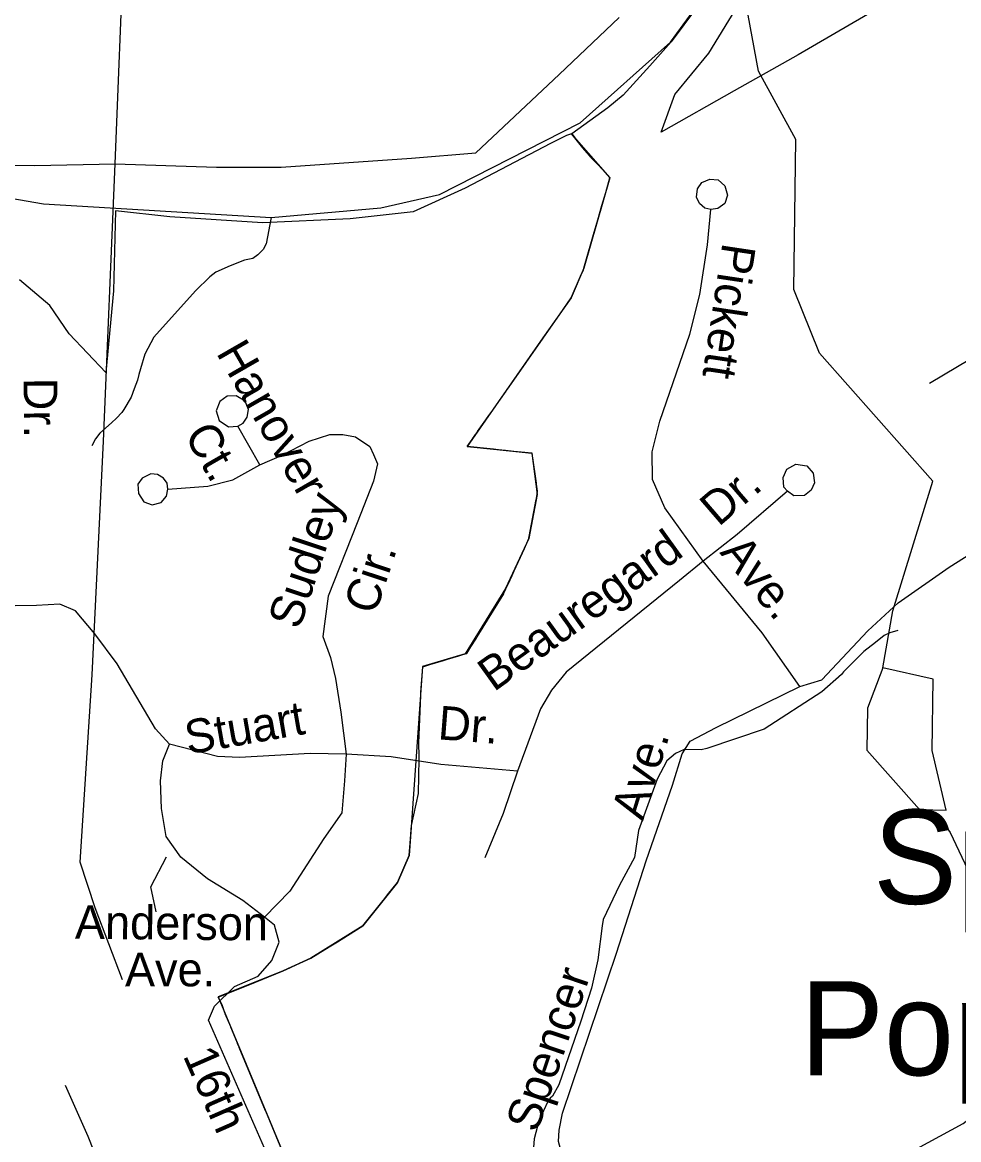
# Model space of a CAD drawing. Extents: x 1473865 to 1648260, y 639067 to 773536.
# Drawn here: x 1568001 to 1570639, y 707279 to 710426 of the extents above; entities that cross this region are included whole.
import ezdxf

# ---------------------------------------------------------------- set-up
doc = ezdxf.new("R2010")
doc.units = 0
for name, color, linetype in [('Exist Boundary Political City Limit New', 7, 'Continuous'), ('Exist Civil Demographics City Label', 7, 'Continuous'), ('Exist Hydrographic Creek Single Shore', 7, 'Continuous'), ('Exist Hydrographic Misc Water Feature', 7, 'Continuous'), ('Exist Hydrographic Pond Under 1500 Sq Ft', 7, 'Continuous'), ('Exist Road Non-System Type 51', 7, 'Continuous'), ('Exist Road Non-System Type 51 Label', 7, 'Continuous'), ('Exist Utilities Electrical Transmission Line', 7, 'Continuous'), ('Map Preparation Boundary City Limit Buffer Line', 7, 'Continuous')]:
    doc.layers.add(name, color=color, linetype=linetype)

msp = doc.modelspace()

# ---------------------------------------------------------------- linework, layer by layer
at = {"layer": 'Exist Boundary Political City Limit New'}
msp.add_line((1569580.5, 710073), (1569561, 710096.4), dxfattribs=at)
for points in [[(1570474, 710502.8), (1570186.1, 710334.6), (1570006.4, 710233.2), (1569801.1, 710116.8), (1569839.1, 710222.8), (1569934.8, 710339.6), (1570019.6, 710477.6)], [(1569902.9, 710470.6), (1569828.5, 710371.4), (1569768.4, 710304.2), (1569693.8, 710221.3), (1569650.4, 710185.3), (1569548.9, 710112.5)], [(1569548.2, 710112), (1569533.9, 710107.9), (1569489.1, 710085.2), (1569248.4, 709958.9), (1569102.2, 709893), (1568924.5, 709872.9), (1568678.1, 709861.4), (1568417.2, 709878.6), (1568263.8, 709895.4), (1568258.6, 709670.2), (1568236.8, 709439.8), (1568133.5, 709548.8), (1568079.2, 709628.8), (1567993.2, 709701)], [(1569548.9, 710112.5), (1569561, 710096.4), (1569655.9, 709988.8), (1569583.1, 709734.3), (1569546.8, 709650.6), (1569467.8, 709537.8), (1569253.9, 709231.4), (1569328.4, 709223.8), (1569436.2, 709212.8), (1569451.1, 709096.2), (1569427.8, 708972), (1569362.2, 708831.4), (1569249, 708647.4), (1569128.9, 708612.1), (1569091.2, 708079.3), (1569058.1, 708003.2), (1568960.5, 707881.5), (1568813.5, 707789.8), (1568735.8, 707754.7), (1568552.9, 707681.2), (1568745.5, 707218.1)], [(1569561, 710096.4), (1569548.8, 710111.2), (1569548.2, 710112)], [(1569655.9, 709988.8), (1569656.1, 709989.6), (1569655.5, 709990.2), (1569646.8, 709999.4), (1569622.8, 710024.9), (1569612.1, 710036.1), (1569603.6, 710045), (1569603.1, 710045.6), (1569602.5, 710046.3), (1569601.2, 710047.9), (1569598.4, 710051.4), (1569580.5, 710073)], [(1569253.9, 709231.4), (1569258.9, 709238.3), (1569268.5, 709251.6), (1569271.5, 709256.2), (1569273.9, 709259.8), (1569278, 709265.6), (1569282.1, 709271.4), (1569283.8, 709273.6), (1569297.5, 709293.2), (1569313.4, 709316.1), (1569326.1, 709333.9), (1569343.1, 709358.2), (1569363.8, 709387.5), (1569365.1, 709389.5), (1569372.5, 709400), (1569468.5, 709537.1), (1569514.2, 709602.4), (1569547.5, 709649.9), (1569573.6, 709711.1), (1569581.5, 709728.9), (1569583.1, 709734.3), (1569586.6, 709746.6), (1569610.2, 709828.7), (1569622.2, 709869.8), (1569633.9, 709910.1), (1569644.5, 709946.7), (1569655.9, 709988.8)], [(1568553.2, 707680.4), (1568637.1, 707714.5), (1568735.8, 707754.7), (1568744.8, 707758.3), (1568772.8, 707771.1), (1568813.5, 707789.8), (1568866, 707822.2), (1568888.8, 707836.5), (1568960.5, 707881.5), (1569017.8, 707952.8), (1569018.2, 707953.5), (1569034.1, 707973.3), (1569058.1, 708003.2), (1569091.2, 708079.3), (1569093.8, 708113.7), (1569093.8, 708114.3), (1569097.2, 708163.9), (1569116.9, 708254.4), (1569119, 708352.2), (1569119, 708353.9), (1569118.9, 708358.2), (1569118, 708396.7), (1569123.8, 708530.3), (1569123.9, 708534.2), (1569124.2, 708538.5), (1569129.5, 708611.2), (1569137.8, 708613.8), (1569148.8, 708617.1), (1569187.4, 708628.9), (1569198.6, 708632.4), (1569231, 708642), (1569239.6, 708644.6), (1569249, 708647.4), (1569253.6, 708648.8), (1569264.8, 708666.8), (1569278.5, 708689.1), (1569282.6, 708695.8), (1569357.2, 708816.8), (1569357.9, 708818.4), (1569369.1, 708842.9), (1569370.4, 708845.5), (1569380.6, 708868), (1569386.5, 708880.9), (1569415.4, 708944.6), (1569427.8, 708972), (1569428, 708973.2), (1569428.9, 708977.6), (1569448.8, 709082.3), (1569449.2, 709084.6), (1569450.6, 709092.9), (1569451.1, 709096.2), (1569452.5, 709105.6), (1569449.6, 709125.9), (1569449.4, 709128.2), (1569445.8, 709154.1), (1569437.5, 709211.9), (1569437.4, 709212.6), (1569436.2, 709212.8)], [(1569436.2, 709212.8), (1569416.5, 709214.8), (1569385.6, 709217.9), (1569362, 709220.4), (1569342.8, 709222.3), (1569328.4, 709223.8), (1569253.9, 709231.4)], [(1568572.1, 707636.2), (1568564.5, 707659), (1568553.2, 707680.4)], [(1568745.5, 707218.1), (1568687, 707359.6), (1568686.6, 707360.4), (1568612.5, 707538.6), (1568612.1, 707539.5), (1568607.6, 707550.2), (1568607.2, 707551.1), (1568588.8, 707595.8), (1568588.4, 707596.6), (1568572.9, 707633.8), (1568572.5, 707634.8), (1568572.2, 707635.3), (1568572.1, 707636.2)]]:
    msp.add_lwpolyline(points, dxfattribs=at)
at = {"layer": 'Exist Hydrographic Creek Single Shore'}
msp.add_lwpolyline([(1565445, 710074.3), (1566018.3, 710166.9), (1566261.2, 710230.1), (1566837.5, 710127.3), (1568060.6, 709915.3), (1568702, 709876.8), (1569011.2, 709903.6), (1569176.5, 709941.4), (1569572.2, 710143.4), (1569827.1, 710370.2), (1569972.2, 710570.2), (1570010, 710641.1)], dxfattribs=at)
at = {"layer": 'Exist Hydrographic Misc Water Feature'}
for points in [[(1570425, 708608.1), (1570453, 708768.4), (1570566.1, 709133.7), (1570247, 709494.7), (1570174, 709673.4), (1570180.1, 710096.7), (1570075.1, 710289.3), (1570010, 710641.1)], [(1568702, 709876.8), (1568687.7, 709802.8), (1568679.6, 709786.5), (1568665.1, 709771.2), (1568651, 709760.8), (1568626.9, 709756.4), (1568586.3, 709740.8), (1568546, 709722.7), (1568529.7, 709709.9), (1568488.9, 709670.5), (1568372, 709539.2), (1568346.8, 709492.1), (1568334.1, 709450.5), (1568329.7, 709434.1), (1568325.3, 709418.6), (1568316.8, 709394.2), (1568308.3, 709370.6), (1568287.4, 709335.7), (1568281.3, 709327.6), (1568266.8, 709311.5), (1568252.7, 709298.6), (1568220.1, 709269), (1568207.6, 709252.8), (1568197.1, 709233.3)], [(1570467.1, 708713.1), (1570445, 708706.2), (1570428.9, 708699.1), (1570404.3, 708679.9), (1570371.8, 708654.3), (1570314.6, 708596.4), (1570308.2, 708589.1), (1570253.2, 708540.2), (1570091, 708435.1), (1569929.5, 708381), (1569913.6, 708377.2), (1569865.6, 708378.2), (1569841.3, 708367.1), (1569816.7, 708346.3), (1569789.7, 708294.3), (1569736.4, 708150.1), (1569725.7, 708074.1), (1569683.1, 707996.1), (1569637, 707899.4), (1569634.6, 707881.4), (1569622.6, 707785.7), (1569604.8, 707705.6), (1569574.1, 707612.6), (1569512.7, 707433.4), (1569494.3, 707401.7), (1569487.9, 707396.1), (1569481.8, 707386.4), (1569469.2, 707360.4), (1569456.4, 707331.1), (1569443.4, 707281.3), (1569437.8, 707209.2)], [(1570598.8, 708166.4), (1570614.8, 708143.9), (1570672.3, 708022.9), (1570695.1, 707974), (1570706.3, 707933.6), (1570709.9, 707918), (1570713.5, 707901.5), (1570734.5, 707784.5), (1570726.8, 707681.3), (1570783.6, 707608.7), (1570830.3, 707561), (1570863.6, 707532.4), (1570919, 707503.4), (1570942.7, 707484.9), (1570966.2, 707464.7), (1571034.7, 707392.7), (1571054.1, 707366.1), (1571069.5, 707333.8), (1571085, 707309.7), (1571137.5, 707236.4)]]:
    msp.add_lwpolyline(points, dxfattribs=at)
at = {"layer": 'Exist Hydrographic Pond Under 1500 Sq Ft'}
msp.add_lwpolyline([(1570425, 708608.1), (1570382.1, 708494.1), (1570380, 708376), (1570528, 708208.8), (1570603, 708207.3), (1570564, 708375.5), (1570567, 708575.7), (1570425, 708608.1)], dxfattribs=at)
at = {"layer": 'Exist Road Non-System Type 51'}
for p, q in [((1570556.4, 709410.4), (1570893.2, 709609.9)), ((1568670.5, 709180.2), (1568607.9, 709289.1))]:
    msp.add_line(p, q, dxfattribs=at)
for points in [[(1569940.6, 709899), (1569924.1, 709902.8), (1569908.9, 709915.9), (1569899.9, 709934.3), (1569902.6, 709957.2), (1569915.5, 709975.2), (1569937.3, 709984.4), (1569960.9, 709982.5), (1569980.2, 709965.5), (1569987.9, 709939.7), (1569979.6, 709916.5), (1569960.3, 709901.7), (1569940.6, 709899)], [(1569919.4, 708909), (1569811.4, 709058.4), (1569776.4, 709139), (1569775.6, 709217), (1569796.7, 709302.9), (1569881.9, 709547.7), (1569909.4, 709659.4), (1569931.2, 709799.2), (1569940.6, 709899)], [(1568607.9, 709289.1), (1568623.6, 709297.6), (1568635, 709314.1), (1568638.8, 709335.7), (1568629.1, 709358.9), (1568603.6, 709374.2), (1568578.5, 709372.9), (1568557.4, 709357.9), (1568547.7, 709332.1), (1568555.6, 709305.1), (1568581.6, 709286.6), (1568607.9, 709289.1)], [(1568670.5, 709180.2), (1568732.9, 709207.3), (1568809.3, 709246.4), (1568867.7, 709265.6), (1568904.3, 709265.5), (1568939.6, 709258.6), (1568980.3, 709231.7), (1568990, 709208.7), (1569002, 709182.3), (1568990, 709134.2), (1568944.3, 709016.4), (1568862.7, 708809.6), (1568848.2, 708696.6), (1568869.4, 708637.3), (1568883.4, 708577.7), (1568898.1, 708483.6), (1568913.1, 708364.8)], [(1570191, 708555.1), (1570253.2, 708574.3), (1570383, 708712.5), (1570468.3, 708791.4), (1570611.6, 708891.6), (1570795.2, 709006.9), (1570981, 709130.4), (1571124.3, 709220.6)], [(1568411.4, 709111.8), (1568523.6, 709120.1), (1568593.8, 709137.3), (1568670.5, 709180.2)], [(1570156.3, 709105.9), (1570146.1, 709117.3), (1570143.9, 709144.6), (1570154.9, 709167.4), (1570179.6, 709181.7), (1570210.6, 709176.8), (1570229.1, 709156.2), (1570233, 709129.4), (1570223.4, 709108.9), (1570204.5, 709093.1), (1570174.2, 709092.7), (1570156.3, 709105.9)], [(1568411.4, 709111.8), (1568409.5, 709128), (1568398.8, 709142.8), (1568382.2, 709152.8), (1568363.4, 709154.9), (1568339, 709142.6), (1568326.6, 709125.5), (1568328.5, 709099.2), (1568343.4, 709075.9), (1568367.2, 709067), (1568392.4, 709073.9), (1568407.8, 709091.2), (1568411.4, 709111.8)], [(1570156.3, 709105.9), (1570014.6, 708983.7), (1569919.4, 708909)], [(1569919.4, 708909), (1569852.7, 708853.9), (1569533, 708595.6), (1569491.9, 708545.6), (1569461.2, 708492.2), (1569396.1, 708316.7)], [(1570191, 708555.1), (1570084.8, 708706.7), (1569919.4, 708909)], [(1568415.9, 708393.5), (1568376.5, 708435.9), (1568268.8, 708619.6), (1568205.8, 708704.3), (1568151, 708768.6), (1568107.1, 708787.3), (1568041.1, 708783.9), (1567981, 708782.8)], [(1569637.9, 706872.2), (1569605.5, 706952.6), (1569538.4, 707175.6), (1569511.8, 707274), (1569513.6, 707305.6), (1569522.8, 707353.8), (1569674.7, 707804), (1569758.3, 708064.8), (1569833, 708278), (1569860.2, 708365.7), (1569882.7, 708401.3), (1569955.3, 708440.4), (1570191, 708555.1)], [(1568683.5, 707905.7), (1568622.2, 707952.5), (1568523, 708013.8), (1568447.6, 708074.9), (1568406.4, 708133.4), (1568393.6, 708211.7), (1568390.5, 708289.8), (1568397.3, 708345.7), (1568415.9, 708393.5)], [(1568913.1, 708364.8), (1568812.2, 708367.2), (1568613.5, 708355.7), (1568551.5, 708358.6), (1568415.9, 708393.5)], [(1568913.1, 708364.8), (1568908.7, 708289.3), (1568901.5, 708199.4), (1568850.7, 708127.4), (1568754.6, 707978.7), (1568683.5, 707905.7)], [(1569396.1, 708316.7), (1569179.8, 708335.9), (1569040.5, 708357.5), (1568913.1, 708364.8)], [(1569396.1, 708316.7), (1569356, 708197.9), (1569304.3, 708072.5)], [(1569637.9, 706872.2), (1569982.3, 707003.6), (1570237.8, 707112.1), (1570411, 707193.6), (1570650.9, 707324.4), (1570741.8, 707395.2), (1570849.5, 707517.7), (1570939, 707626.6), (1571016.6, 707737.6), (1571071.3, 707798.8), (1571160.3, 707865.6), (1571392.2, 708004.6)], [(1568379.1, 706815.5), (1568479.7, 706862.1), (1568626.6, 706922.1), (1568725.2, 706958.8), (1568757.4, 706976.3), (1568773.8, 707006), (1568760.4, 707058.3), (1568710.2, 707195), (1568525.8, 707615.7), (1568542.2, 707655.4), (1568598.9, 707710.7), (1568665.4, 707739.7), (1568704.1, 707783.2), (1568724.7, 707835), (1568711.3, 707883.3), (1568683.5, 707905.7)], [(1568379.1, 706815.5), (1568330.9, 706952.1), (1568249.1, 707131.3), (1568187.2, 707288.2), (1568123.1, 707431.2)]]:
    msp.add_lwpolyline(points, dxfattribs=at)
at = {"layer": 'Exist Road Non-System Type 51 Label'}
msp.add_lwpolyline([(1568378, 707921.2), (1568363.5, 707991.3), (1568407.1, 708076)], dxfattribs=at)
at = {"layer": 'Exist Utilities Electrical Transmission Line'}
for points in [[(1568263, 710028), (1568288.4, 710661.8), (1568334.5, 711495.5), (1568350.5, 711899.2), (1568382.5, 712455), (1568478.2, 712971.7), (1568604.2, 713651.9), (1568713.7, 714168.3), (1568836, 714722.8), (1568855.4, 714822.4), (1569046.2, 715181.9)], [(1568263, 710028), (1568548.6, 710018.2), (1568730.7, 710018.8), (1569097.7, 710043.7), (1569278.3, 710058.5), (1569513.1, 710279.5), (1569682, 710440.5)], [(1567716.1, 710025.1), (1568036.4, 710023.4), (1568263, 710028)], [(1568283.6, 707729.3), (1568206.4, 707932.3), (1568164.4, 708061), (1568198.1, 708588.6), (1568230, 709246.7), (1568263, 710028)]]:
    msp.add_lwpolyline(points, dxfattribs=at)
at = {"layer": 'Map Preparation Boundary City Limit Buffer Line'}
msp.add_line((1569580.5, 710073), (1569561, 710096.4), dxfattribs=at)
for points in [[(1570474, 710502.8), (1570186.1, 710334.6), (1570006.4, 710233.2), (1569801.1, 710116.8), (1569839.1, 710222.8), (1569934.8, 710339.6), (1570019.6, 710477.6)], [(1569902.9, 710470.6), (1569828.5, 710371.4), (1569768.4, 710304.2), (1569693.8, 710221.3), (1569650.4, 710185.3), (1569548.9, 710112.5)], [(1569548.2, 710112), (1569533.9, 710107.9), (1569489.1, 710085.2), (1569248.4, 709958.9), (1569102.2, 709893), (1568924.5, 709872.9), (1568678.1, 709861.4), (1568417.2, 709878.6), (1568263.8, 709895.4), (1568258.6, 709670.2), (1568236.8, 709439.8), (1568133.5, 709548.8), (1568079.2, 709628.8), (1567993.2, 709701)], [(1569548.9, 710112.5), (1569561, 710096.4), (1569655.9, 709988.8), (1569583.1, 709734.3), (1569546.8, 709650.6), (1569467.8, 709537.8), (1569253.9, 709231.4), (1569328.4, 709223.8), (1569436.2, 709212.8), (1569451.1, 709096.2), (1569427.8, 708972), (1569362.2, 708831.4), (1569249, 708647.4), (1569128.9, 708612.1), (1569091.2, 708079.3), (1569058.1, 708003.2), (1568960.5, 707881.5), (1568813.5, 707789.8), (1568735.8, 707754.7), (1568552.9, 707681.2), (1568745.5, 707218.1)], [(1569561, 710096.4), (1569548.8, 710111.2), (1569548.2, 710112)], [(1569655.9, 709988.8), (1569656.1, 709989.6), (1569655.5, 709990.2), (1569646.8, 709999.4), (1569622.8, 710024.9), (1569612.1, 710036.1), (1569603.6, 710045), (1569603.1, 710045.6), (1569602.5, 710046.3), (1569601.2, 710047.9), (1569598.4, 710051.4), (1569580.5, 710073)], [(1569253.9, 709231.4), (1569258.9, 709238.3), (1569268.5, 709251.6), (1569271.5, 709256.2), (1569273.9, 709259.8), (1569278, 709265.6), (1569282.1, 709271.4), (1569283.8, 709273.6), (1569297.5, 709293.2), (1569313.4, 709316.1), (1569326.1, 709333.9), (1569343.1, 709358.2), (1569363.8, 709387.5), (1569365.1, 709389.5), (1569372.5, 709400), (1569468.5, 709537.1), (1569514.2, 709602.4), (1569547.5, 709649.9), (1569573.6, 709711.1), (1569581.5, 709728.9), (1569583.1, 709734.3), (1569586.6, 709746.6), (1569610.2, 709828.7), (1569622.2, 709869.8), (1569633.9, 709910.1), (1569644.5, 709946.7), (1569655.9, 709988.8)], [(1568553.2, 707680.4), (1568637.1, 707714.5), (1568735.8, 707754.7), (1568744.8, 707758.3), (1568772.8, 707771.1), (1568813.5, 707789.8), (1568866, 707822.2), (1568888.8, 707836.5), (1568960.5, 707881.5), (1569017.8, 707952.8), (1569018.2, 707953.5), (1569034.1, 707973.3), (1569058.1, 708003.2), (1569091.2, 708079.3), (1569093.8, 708113.7), (1569093.8, 708114.3), (1569097.2, 708163.9), (1569116.9, 708254.4), (1569119, 708352.2), (1569119, 708353.9), (1569118.9, 708358.2), (1569118, 708396.7), (1569123.8, 708530.3), (1569123.9, 708534.2), (1569124.2, 708538.5), (1569129.5, 708611.2), (1569137.8, 708613.8), (1569148.8, 708617.1), (1569187.4, 708628.9), (1569198.6, 708632.4), (1569231, 708642), (1569239.6, 708644.6), (1569249, 708647.4), (1569253.6, 708648.8), (1569264.8, 708666.8), (1569278.5, 708689.1), (1569282.6, 708695.8), (1569357.2, 708816.8), (1569357.9, 708818.4), (1569369.1, 708842.9), (1569370.4, 708845.5), (1569380.6, 708868), (1569386.5, 708880.9), (1569415.4, 708944.6), (1569427.8, 708972), (1569428, 708973.2), (1569428.9, 708977.6), (1569448.8, 709082.3), (1569449.2, 709084.6), (1569450.6, 709092.9), (1569451.1, 709096.2), (1569452.5, 709105.6), (1569449.6, 709125.9), (1569449.4, 709128.2), (1569445.8, 709154.1), (1569437.5, 709211.9), (1569437.4, 709212.6), (1569436.2, 709212.8)], [(1569436.2, 709212.8), (1569416.5, 709214.8), (1569385.6, 709217.9), (1569362, 709220.4), (1569342.8, 709222.3), (1569328.4, 709223.8), (1569253.9, 709231.4)], [(1568572.1, 707636.2), (1568564.5, 707659), (1568553.2, 707680.4)], [(1568745.5, 707218.1), (1568687, 707359.6), (1568686.6, 707360.4), (1568612.5, 707538.6), (1568612.1, 707539.5), (1568607.6, 707550.2), (1568607.2, 707551.1), (1568588.8, 707595.8), (1568588.4, 707596.6), (1568572.9, 707633.8), (1568572.5, 707634.8), (1568572.2, 707635.3), (1568572.1, 707636.2)]]:
    msp.add_lwpolyline(points, dxfattribs=at)

# ---------------------------------------------------------------- texts
at = {"layer": 'Exist Civil Demographics City Label'}
for s, p in [('Spencer', (1570397.6, 707943.2)), ('Pop. 3,389', (1570191.9, 707460.3))]:
    msp.add_text(s, height=265, dxfattribs=at).set_placement(p)
at = {"layer": 'Exist Road Non-System Type 51 Label'}
for s, rotation, p in [('Pickett', 261.4379, (1569973.7, 709807.9)), ('Hanover', 299.8991, (1568545.9, 709495.5)), ('Dr.', 270.5336, (1568004.8, 709424.8)), ('Ct.', 299.8991, (1568455.6, 709264.6)), ('Dr.', 40.765, (1569962.4, 709003.7)), ('Sudley', 71.6772, (1568781.7, 708713)), ('Beauregard', 35.664, (1569329.2, 708538.8)), ('Ave.', 309.2755, (1569963.9, 708932.3)), ('Cir.', 71.6772, (1568995.1, 708754.3)), ('Stuart', 9.9136, (1568467.9, 708364)), ('Dr.', 355.5191, (1569169.9, 708407)), ('Ave.', 72.7765, (1569749.4, 708174.6)), ('Anderson', 359.4893, (1568149.2, 707844.8)), ('Ave.', 0.1658, (1568290.5, 707710.4)), ('Spencer', 71.3452, (1569451.2, 707295.7)), ('16th', 293.6652, (1568452.6, 707515.9))]:
    msp.add_text(s, height=95, rotation=rotation, dxfattribs=at).set_placement(p)

doc.saveas('drawing.dxf')
